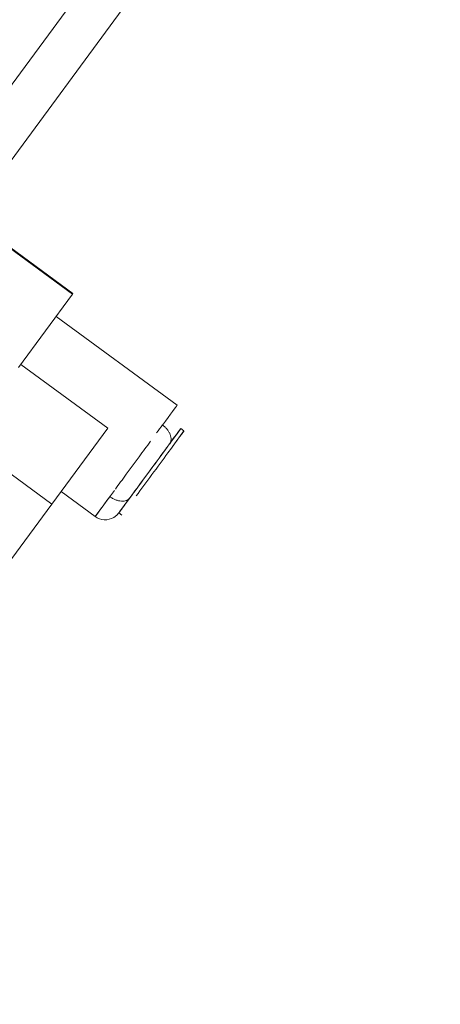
# Model space of a CAD drawing. Header units: metres. Extents: x 135583 to 135939, y 457896 to 458258.
# Tile 301 of 599: x 135799.767 to 135800.242, y 457932.233 to 457933.344. Entities that reach past the tile are written whole.
import ezdxf

# ---------------------------------------------------------------- set-up
doc = ezdxf.new("R2010")
doc.units = ezdxf.units.M
doc.linetypes.add('Hidden', pattern=[4, 2, -2])
doc.layers.add('NIEUWE INSTALLATIE', color=250, linetype='Continuous', lineweight=0)

msp = doc.modelspace()

# ---------------------------------------------------------------- linework, layer by layer
at = {"layer": 'NIEUWE INSTALLATIE', "linetype": 'Hidden'}
for p, q in [((135799.0178, 457932.2622), (135800.4017, 457934.1458)), ((135799.0178, 457932.2622), (135800.4017, 457934.1458)), ((135800.4124, 457934.0759), (135799.0581, 457932.2326)), ((135800.4124, 457934.0759), (135799.0581, 457932.2326))]:
    msp.add_line(p, q, dxfattribs=at)
at = {"layer": 'NIEUWE INSTALLATIE'}
for p, q in [((135799.8269, 457933.0338), (135799.7167, 457933.1147)), ((135799.8274, 457933.0344), (135799.7173, 457933.1154)), ((135799.8269, 457933.0338), (135799.7661, 457932.951)), ((135799.8274, 457933.0344), (135799.8269, 457933.0338)), ((135799.9449, 457932.9087), (135799.8086, 457933.0088)), ((135799.7687, 457932.9545), (135799.8666, 457932.8826)), ((135799.8666, 457932.8826), (135799.8036, 457932.7968)), ((135799.9526, 457932.8795), (135799.9401, 457932.8625)), ((135799.949, 457932.8821), (135799.9454, 457932.8772)), ((135799.9482, 457932.8811), (135799.949, 457932.8821)), ((135799.9526, 457932.8795), (135799.949, 457932.8821)), ((135799.8036, 457932.7968), (135799.6972, 457932.8749)), ((135799.902, 457932.8502), (135799.8876, 457932.8306)), ((135799.8142, 457932.8112), (135799.8526, 457932.783)), ((135799.7534, 457932.7284), (135799.8036, 457932.7968)), ((135799.8791, 457932.787), (135799.8827, 457932.7844))]:
    msp.add_line(p, q, dxfattribs=at)
at = {"layer": 'NIEUWE INSTALLATIE', "flags": 128}
for points in [[(135799.9449, 457932.9087), (135799.9447, 457932.9084), (135799.9441, 457932.9075), (135799.943, 457932.906), (135799.9415, 457932.904), (135799.9396, 457932.9014), (135799.9373, 457932.8983), (135799.9347, 457932.8948), (135799.9317, 457932.8907), (135799.9284, 457932.8862)], [(135799.9365, 457932.8651), (135799.9406, 457932.8708), (135799.9453, 457932.8771), (135799.9455, 457932.8774)], [(135799.8526, 457932.783), (135799.8549, 457932.7815), (135799.8574, 457932.7804), (135799.8601, 457932.7796), (135799.8628, 457932.7793), (135799.8656, 457932.7794), (135799.8683, 457932.7798), (135799.8709, 457932.7807), (135799.8734, 457932.7819), (135799.8768, 457932.7844), (135799.8791, 457932.787)]]:
    msp.add_lwpolyline(points, dxfattribs=at)
at = {"layer": 'NIEUWE INSTALLATIE'}
for centre, major_axis, start_param, end_param in [((135799.8987, 457932.8458), (0.0462, 0.0629), 0.61548, 0.620705), ((135799.9177, 457932.8319), (0.0349, 0.0475), 4.141101, 6.283185), ((135799.8987, 457932.8458), (-0.0462, -0.0629), 4.014257, 4.18943), ((135799.8987, 457932.8458), (0.0462, 0.0629), 1.212377, 1.501153), ((135799.9141, 457932.8346), (0.0349, 0.0475), 0.999508, 3.141593), ((135799.8987, 457932.8458), (-0.0462, -0.0629), 4.956839, 5.245282), ((135799.8987, 457932.8458), (-0.0462, -0.0629), 5.270959, 7.154501), ((135799.9141, 457932.8346), (-0.0349, -0.0475), 0.000095, 0.78549), ((135799.8987, 457932.8458), (-0.0462, -0.0629), 6.252615, 6.28322)]:
    msp.add_ellipse(centre, major_axis=major_axis, ratio=0.000001, start_param=start_param, end_param=end_param, dxfattribs=at)
msp.add_ellipse((135799.9141, 457932.8346), major_axis=(0.0349, 0.0475), ratio=0.000001, dxfattribs=at)
for points in [[(135799.9284, 457932.8862), (135799.9294, 457932.8855), (135799.9313, 457932.8839), (135799.9338, 457932.8812), (135799.9358, 457932.8783), (135799.9372, 457932.8754), (135799.938, 457932.8725), (135799.9382, 457932.8697), (135799.9377, 457932.8672), (135799.937, 457932.8658), (135799.9365, 457932.8651)], [(135799.8916, 457932.804), (135799.8911, 457932.8034), (135799.89, 457932.8022), (135799.8877, 457932.801), (135799.8851, 457932.8003), (135799.882, 457932.8003), (135799.8788, 457932.8007), (135799.8755, 457932.8018), (135799.8721, 457932.8034), (135799.87, 457932.8047), (135799.8691, 457932.8054)]]:
    msp.add_open_spline(points, degree=3, dxfattribs=at)

doc.saveas('drawing.dxf')
